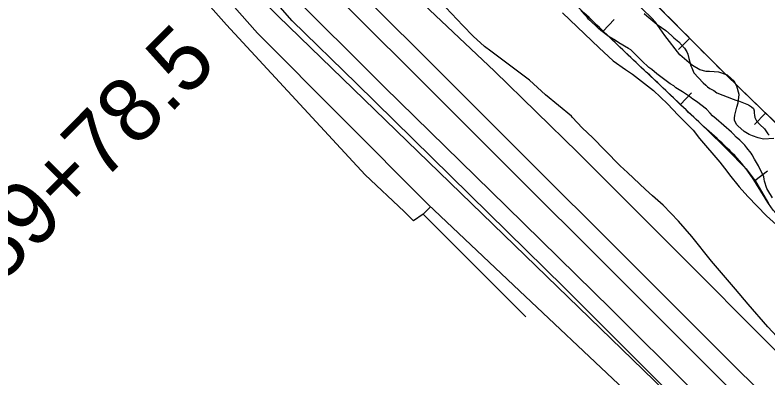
# Model space of a CAD drawing. Extents: x 3161665 to 3199565, y 885729 to 911164.
# Drawn here: x 3169197 to 3170375, y 907528 to 908095 of the extents above; entities that cross this region are included whole.
import ezdxf

# ---------------------------------------------------------------- set-up
doc = ezdxf.new("R2010")
doc.units = 0
for name, color, linetype in [('V-BORW-LINE', 7, 'Continuous'), ('V-LEVE-TOET', 7, 'Continuous'), ('V-ROAD-CNTR', 7, 'Continuous'), ('V-SITE-VEGE', 7, 'Continuous'), ('V-SURV-IDEN', 7, 'Continuous'), ('V-SURV-LINE', 7, 'Continuous'), ('V-TOPO-SHOR', 7, 'Continuous')]:
    doc.layers.add(name, color=color, linetype=linetype)

msp = doc.modelspace()

# ---------------------------------------------------------------- linework, layer by layer
at = {"layer": 'V-BORW-LINE'}
for p, q in [((3170117.7, 908070.2), (3170134.9, 908088.3)), ((3170253, 908059.2), (3170235.4, 908041.5)), ((3170238.5, 907955.6), (3170255.7, 907973.7)), ((3170371.6, 907942.2), (3170354.3, 907924.2)), ((3170355, 907836.8), (3170374.9, 907851.9))]:
    msp.add_line(p, q, dxfattribs=at)
for points in [[(3170397.8, 907916.9), (3170334.8, 907977.7), (3170285.7, 908026.7), (3170236.6, 908075.6), (3170196, 908116.3)], [(3170083.4, 908103.1), (3170115.9, 908072), (3170148.4, 908040.9), (3170181.9, 908009.1), (3170215.5, 907977.3), (3170247.5, 907947.1), (3170279.4, 907917), (3170310.7, 907886.3), (3170341.2, 907854.9), (3170356.7, 907834.5), (3170376.2, 907800.8)]]:
    msp.add_lwpolyline(points, dxfattribs=at)
msp.add_spline([(3169635, 908635.7), (3169656.9, 908615.4), (3169679.4, 908594.8), (3169714.8, 908558.7), (3169763.2, 908505), (3169794.6, 908450.3), (3169823.9, 908384.8), (3169875.7, 908313.1), (3169955.7, 908230.2), (3170017, 908168), (3170083.4, 908103.1), (3170148.4, 908040.9), (3170215.5, 907977.3), (3170279.4, 907917), (3170341.2, 907854.9), (3170400, 907770.9), (3170439.7, 907739.9), (3170508, 907690.1), (3170580.2, 907629.1), (3170645.4, 907571.8), (3170693.9, 907538.7), (3170708.2, 907548.5), (3170700.2, 907583.3), (3170658.1, 907634.1), (3170568.8, 907738.5), (3170460.8, 907856), (3170334.8, 907977.7), (3170236.6, 908075.6), (3170155.4, 908157.1), (3170074.8, 908231.2), (3169998.2, 908294.1), (3169941.1, 908357), (3169900.6, 908435.9), (3169854.3, 908528.6), (3169775.9, 908625.5), (3169707.6, 908700.2), (3169633.3, 908764.3), (3169562.8, 908823.2), (3169485.6, 908895.1), (3169433.8, 908951), (3169435, 908964.9), (3169466.6, 908949.7), (3169508.6, 908923.8), (3169592.2, 908864.6), (3169670.7, 908813.1), (3169732.3, 908792), (3169797.1, 908714.7), (3169867.2, 908604.4), (3169935.1, 908494), (3170023.8, 908379.7), (3170122.9, 908269.7), (3170219.3, 908174), (3170272.3, 908149.3), (3170322.9, 908179.9), (3170323.7, 908247.7), (3170251, 908359.3), (3170107.2, 908482.6), (3169987.5, 908585.8), (3169899.1, 908695.8), (3169830.3, 908793), (3169752.2, 908876.5), (3169658.4, 908949.8), (3169561.7, 909020), (3169502.5, 909070.4), (3169499.7, 909114.4), (3169564.7, 909165.2), (3169544.8, 909257.9), (3169487.8, 909300.9), (3169431.9, 909310.7), (3169381.8, 909274.8), (3169352.5, 909222.6), (3169310.5, 909208.1), (3169265.3, 909228.8), (3169246.1, 909212.1), (3169266.8, 909167.6), (3169325.2, 909091.6), (3169339.4, 909049), (3169296.2, 909043.8), (3169280, 909045.3), (3169313.9, 908970.3), (3169431.9, 908841.3), (3169538.1, 908732.9), (3169635, 908635.7)], degree=3, dxfattribs=at)
at = {"layer": 'V-LEVE-TOET'}
for points in [[(3169052.1, 909072.5), (3169208.2, 908906.5), (3169316.1, 908782.8), (3169455.4, 908630.4), (3169572.5, 908510.8), (3169637.9, 908438.7), (3169656.7, 908412.7), (3169665.6, 908393.5), (3169672.2, 908367.3), (3169673.9, 908344.5), (3169679.8, 908297.6), (3169681.3, 908282.2), (3169687.4, 908263), (3169695.1, 908247.8), (3169712, 908227.8), (3169729.4, 908210.1), (3169781.3, 908165.1), (3169947.6, 908007.9), (3170078.2, 907880.3), (3170234.2, 907723.8), (3170383.1, 907574.6), (3170534.3, 907416.3)], [(3170257.4, 907508.3), (3170129.6, 907635.9), (3169966.2, 907795.7), (3169775.1, 907983.4), (3169621.7, 908136.5), (3169558.9, 908199.9), (3169552.6, 908215.9), (3169551.3, 908230.3), (3169549.7, 908260.2), (3169543.5, 908294.4), (3169532.7, 908331.2), (3169522.9, 908354), (3169508.9, 908380.4), (3169490.6, 908405.6), (3169468.6, 908431.9), (3169449, 908454), (3169424.4, 908477.5), (3169402.6, 908498.7), (3169276.3, 908627.2), (3169124.9, 908805)]]:
    msp.add_lwpolyline(points, dxfattribs=at)
at = {"layer": 'V-ROAD-CNTR'}
msp.add_lwpolyline([(3169609, 908093.8), (3170213.9, 907507.2), (3170238.4, 907476.9), (3170285.4, 907409.8), (3170307, 907352.1), (3170324.6, 907294.8), (3170341.1, 907234), (3170347.5, 907186.8), (3170349.2, 907142.5), (3170347.3, 907090.6), (3170338.3, 907032.2), (3170241.3, 906630.7)], dxfattribs=at)
msp.add_arc((3170860.8, 909319.1), 1751.7, 215.1322, 224.3871, dxfattribs=at)
at = {"layer": 'V-SITE-VEGE'}
for p, q in [((3170193.2, 908091.3), (3170165.1, 908118.3)), ((3169898, 908079), (3169871.3, 908107.4)), ((3170054.2, 908098.8), (3170111.4, 908044.3)), ((3170199.4, 908084.1), (3170193.2, 908091.3)), ((3169914.1, 908062.7), (3169898, 908079)), ((3170214.2, 908063.4), (3170199.4, 908084.1)), ((3169932.1, 908046.4), (3169914.1, 908062.7)), ((3170237.5, 908033), (3170214.2, 908063.4)), ((3169941.7, 908039), (3169932.1, 908046.4)), ((3170111.4, 908044.3), (3170133.4, 908024)), ((3170002.6, 907993.7), (3169941.7, 908039)), ((3170252.3, 908020.5), (3170237.5, 908033)), ((3170133.4, 908024), (3170152.5, 908010.5)), ((3170257.1, 908016.6), (3170252.3, 908020.5)), ((3170152.5, 908010.5), (3170163.5, 908003.2)), ((3170268.6, 908009.8), (3170257.1, 908016.6)), ((3170278.6, 908007.4), (3170268.6, 908009.8)), ((3170283.9, 908007.4), (3170278.6, 908007.4)), ((3170298.8, 908006.3), (3170283.9, 908007.4)), ((3170163.5, 908003.2), (3170196.4, 907977.6)), ((3170312.2, 908001.4), (3170298.8, 908006.3)), ((3170322.7, 907991.8), (3170312.2, 908001.4)), ((3170027.5, 907970.4), (3170002.6, 907993.7)), ((3170326.5, 907984.1), (3170322.7, 907991.8)), ((3170330.2, 907971.1), (3170326.5, 907984.1)), ((3170196.4, 907977.6), (3170218.4, 907956.4)), ((3170068, 907937.3), (3170027.5, 907970.4)), ((3170328.7, 907958.2), (3170330.2, 907971.1)), ((3170218.4, 907956.4), (3170235.1, 907939)), ((3170323.8, 907939), (3170326.8, 907951.5)), ((3170326.8, 907951.5), (3170328.7, 907958.2)), ((3170069.4, 907935), (3170068, 907937.3)), ((3170235.1, 907939), (3170258.4, 907915.4)), ((3170323.3, 907934.2), (3170323.8, 907939)), ((3170085, 907919.2), (3170069.4, 907935)), ((3170323.3, 907930.9), (3170323.3, 907934.2)), ((3170324.7, 907927.5), (3170323.3, 907930.9)), ((3170326.6, 907923.7), (3170324.7, 907927.5)), ((3170101.6, 907903.4), (3170085, 907919.2)), ((3170258.4, 907915.4), (3170268.4, 907902.4)), ((3170328.5, 907922.2), (3170326.6, 907923.7)), ((3170338.1, 907913.5), (3170328.5, 907922.2)), ((3170346.2, 907908.7), (3170338.1, 907913.5)), ((3170120, 907884.3), (3170101.6, 907903.4)), ((3170268.4, 907902.4), (3170299.9, 907865.3)), ((3170351, 907906.3), (3170346.2, 907908.7)), ((3170360.1, 907903.3), (3170351, 907906.3)), ((3170368.2, 907901.4), (3170360.1, 907903.3)), ((3170384.5, 907902.2), (3170368.2, 907901.4)), ((3170144.4, 907859.6), (3170120, 907884.3)), ((3170155.5, 907848.9), (3170144.4, 907859.6)), ((3170299.9, 907865.3), (3170311.3, 907851.3)), ((3170183.6, 907822.4), (3170155.5, 907848.9)), ((3170311.3, 907851.3), (3170315.1, 907845.5)), ((3170315.1, 907845.5), (3170330.4, 907826.7)), ((3170194.6, 907812.6), (3170183.6, 907822.4)), ((3170330.4, 907826.7), (3170343.7, 907811.8)), ((3170211.7, 907798.1), (3170194.6, 907812.6)), ((3170343.7, 907811.8), (3170373.3, 907781.4)), ((3170235.6, 907773), (3170211.7, 907798.1)), ((3170256.3, 907748.8), (3170235.6, 907773)), ((3170373.3, 907781.4), (3170388.6, 907767.4)), ((3170287.1, 907710.2), (3170256.3, 907748.8)), ((3170324.8, 907666.5), (3170287.1, 907710.2)), ((3170344.6, 907642.8), (3170324.8, 907666.5)), ((3170375.4, 907607.4), (3170344.6, 907642.8)), ((3170396.1, 907585.1), (3170375.4, 907607.4))]:
    msp.add_line(p, q, dxfattribs=at)
at = {"layer": 'V-SURV-LINE'}
for points in [[(3169669.4, 908198.9), (3170742.4, 907127.5)], [(3170721.2, 907106.2), (3169648.2, 908177.6)]]:
    msp.add_lwpolyline(points, dxfattribs=at)
at = {"layer": 'V-TOPO-SHOR'}
for points in [[(3168850.5, 908959.5), (3169062, 908730), (3169128.2, 908654.9), (3169192.3, 908577.6), (3169226.5, 908530.5), (3169252.1, 908491.9), (3169393, 908294.6), (3169450.6, 908210.9), (3169512.5, 908140.1), (3169576.6, 908067.2), (3169843.7, 907798.9), (3169986.8, 907663.7), (3170141.7, 907517.8), (3170202.6, 907452.3), (3170242.1, 907395.5), (3170282.6, 907305.5), (3170306, 907217.7), (3170311.2, 907182.3), (3170315.4, 907133.1), (3170312.1, 907065.6)], [(3170368.7, 907357.4), (3170056.2, 907669.5), (3169731.9, 907988.4), (3169630.9, 908086.6), (3169575.3, 908150.8), (3169533.2, 908211.7), (3169503, 908275.9), (3169467.7, 908358.7), (3169455.1, 908386.6), (3169419.8, 908440.7), (3169282.5, 908573.5), (3169199.1, 908664)], [(3169836.1, 907784), (3169821.1, 907773.3), (3169806.2, 907788.3), (3169745.3, 907845.2), (3169528.5, 908080.1), (3169372.5, 908256.1), (3169370.4, 908273.2), (3169384.4, 908280.7), (3169386.5, 908299.9)], [(3170236.7, 907978.5), (3170231.2, 907981.8), (3170228, 907984.6), (3170222.4, 907987.9), (3170201.7, 908003.7), (3170193.9, 908010.2), (3170189.2, 908013.5), (3170178.2, 908023.8), (3170166.2, 908035.9), (3170163.5, 908038.2), (3170160.7, 908041), (3170157, 908042.9), (3170142.3, 908052.2), (3170136.7, 908055.9), (3170127, 908061.5), (3170114.1, 908071.3), (3170110.4, 908074.6), (3170105.8, 908079.2), (3170094.8, 908089), (3170092.5, 908092.3), (3170089.3, 908095.1), (3170082.8, 908102.5)], [(3170181.9, 908097.8), (3170186, 908094.1), (3170198.4, 908083.8), (3170202.1, 908080.6), (3170209, 908075.9), (3170215.5, 908071.2), (3170224.7, 908063.3), (3170227.9, 908059.6), (3170235.8, 908053.5), (3170239.9, 908048.9), (3170245, 908043.8), (3170248.6, 908037.7), (3170250, 908034.5), (3170251.4, 908027.5), (3170254.5, 908015.9), (3170256.4, 908012.7), (3170259.6, 908005.3), (3170273.8, 907989.4), (3170278, 907985.7), (3170280.7, 907983.4), (3170284.4, 907980.6), (3170290.9, 907977.3), (3170295.5, 907974), (3170320.9, 907963.7), (3170325.1, 907962.3), (3170329.2, 907961.4), (3170344.9, 907955.2), (3170349.5, 907952), (3170352.8, 907949.2), (3170353.7, 907945.5), (3170353.6, 907942.2), (3170354.1, 907939), (3170355, 907935.3), (3170357.7, 907930.2), (3170362.8, 907924.1), (3170370.2, 907917.6), (3170372, 907914.4), (3170375.2, 907909.7), (3170377.5, 907907.4)], [(3170382.5, 907809.7), (3170375.2, 907821.3), (3170373.8, 907824.1), (3170370.2, 907835.7), (3170369.7, 907838.9), (3170368.8, 907842.2), (3170360.6, 907859.3), (3170356, 907867.2), (3170354.6, 907870), (3170350.5, 907876.5), (3170349.1, 907879.3), (3170342.2, 907887.7), (3170339, 907891.9), (3170331.2, 907899.8), (3170325.7, 907904.4), (3170321.5, 907909.1), (3170318.3, 907912.3), (3170294.3, 907933.3), (3170288.8, 907938), (3170285.1, 907941.7), (3170279.2, 907948.2), (3170263.5, 907960.3), (3170257.9, 907964.1), (3170252.9, 907967.8), (3170241.8, 907975.3), (3170236.7, 907978.5)], [(3169996.4, 907623), (3169836.1, 907784), (3169847.9, 907795.7)]]:
    msp.add_lwpolyline(points, dxfattribs=at)

# ---------------------------------------------------------------- texts
at = {"layer": 'V-SURV-IDEN'}
msp.add_text('189+78.5', height=100, rotation=45.22, dxfattribs=at).set_placement((3169121.5, 907619.2))

doc.saveas('drawing.dxf')
